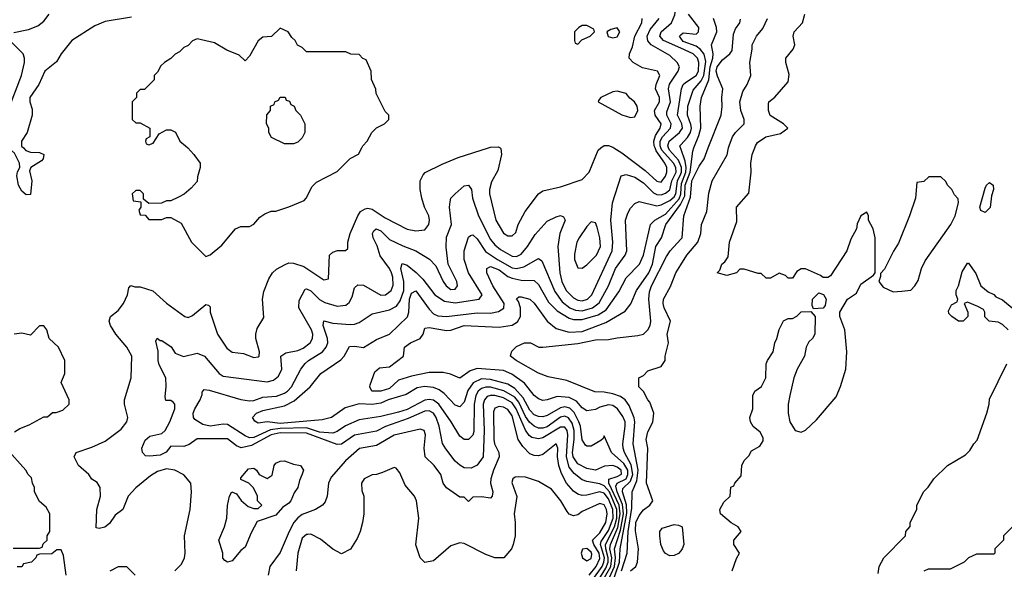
# Model space of a CAD drawing. Header units: inches. Extents: x 2348341 to 2479810, y 460419 to 613669.
# Tile 563 of 656: x 2436980 to 2441478, y 558077 to 560585. Entities that reach past the tile are written whole.
import ezdxf

# ---------------------------------------------------------------- set-up
doc = ezdxf.new("R2010")
doc.units = ezdxf.units.IN
doc.header["$MEASUREMENT"] = 0
for name, color, linetype in [('C4535', 7, 'Continuous'), ('C4536', 7, 'Continuous'), ('C4545', 7, 'Continuous'), ('C4546', 7, 'Continuous')]:
    doc.layers.add(name, color=color, linetype=linetype)

msp = doc.modelspace()

# ---------------------------------------------------------------- linework, layer by layer
at = {"layer": 'C4535', "color": 2}
for points, elevation in [([(2436996.7, 560000), (2437008.5, 559988.5), (2437030, 559980.4), (2437070, 559978.8), (2437090.7, 559970), (2437086.8, 559950), (2437079.3, 559940.7), (2437031.3, 559910), (2437024.9, 559895.1), (2437035.5, 559850), (2437030, 559788), (2437010, 559786), (2436990, 559802.7), (2436975.1, 559830), (2436967.6, 559872.4), (2436969.6, 559890.4), (2436981.2, 559910), (2436979.3, 559930), (2436955.9, 559975.9), (2436930, 559999), (2436926, 560000)], 70), ([(2437689, 558070), (2437718.9, 558101.1), (2437732.7, 558130), (2437736, 558150), (2437733.2, 558230), (2437759.3, 558350), (2437765.2, 558430), (2437762, 558470), (2437730, 558508.7), (2437689.3, 558529.3), (2437650, 558535.1), (2437610, 558522.9), (2437577, 558503), (2437510, 558449.4), (2437475.5, 558410), (2437450.4, 558350), (2437416.2, 558323.8), (2437390, 558286), (2437369, 558269), (2437343.1, 558263.1), (2437330, 558266), (2437332.7, 558350), (2437349, 558410), (2437348, 558450), (2437333.2, 558473.2), (2437310, 558488.7), (2437295.3, 558510), (2437248.7, 558550), (2437228.7, 558590), (2437238, 558610), (2437310, 558634), (2437370, 558661), (2437443.2, 558716.8), (2437469, 558750), (2437474, 558770), (2437459, 558830), (2437459, 558850), (2437489, 558950), (2437492.3, 559050), (2437469.3, 559090), (2437419, 559150), (2437395.3, 559190), (2437388.7, 559210), (2437395.3, 559230), (2437430, 559258), (2437454, 559290), (2437473.2, 559330), (2437478, 559362), (2437488, 559372), (2437506, 559366), (2437530, 559366), (2437587.5, 559347.5), (2437650, 559291.3), (2437734, 559230), (2437750, 559226.8), (2437770, 559234.8), (2437830, 559284.7), (2437842, 559282), (2437850, 559274), (2437850.4, 559250), (2437884, 559150), (2437926.2, 559086.2), (2437950, 559067.7), (2438002.5, 559062.5), (2438050, 559044), (2438070, 559046), (2438074, 559050), (2438075.1, 559070), (2438058, 559130), (2438058, 559150), (2438064.5, 559175.5), (2438094.6, 559225.4), (2438089.3, 559310), (2438095.5, 559344.5), (2438118, 559402), (2438135.3, 559430), (2438152.9, 559447.1), (2438192.1, 559467.9), (2438210, 559474.8), (2438230, 559474), (2438278.7, 559458.7), (2438370, 559398), (2438390, 559402), (2438395.3, 559510), (2438410, 559524.7), (2438431.1, 559531.1), (2438468.4, 559531.6), (2438479, 559541), (2438479, 559570), (2438489.2, 559610), (2438524, 559690), (2438537.2, 559710), (2438558.3, 559721.7), (2438570, 559724.9), (2438590, 559720.3), (2438650, 559680.3), (2438750, 559628.4), (2438790, 559621.6), (2438830, 559626.8), (2438849.2, 559650), (2438852, 559670), (2438849.3, 559690), (2438829.3, 559730), (2438817.2, 559770), (2438809.3, 559810), (2438809, 559850), (2438822.7, 559877.3), (2438832.9, 559887.1), (2438910, 559926), (2438983.2, 559956.8), (2439121.1, 560000)], 70), ([(2437747.5, 560000), (2437776, 559970), (2437804.7, 559930), (2437804.7, 559910), (2437791.6, 559868.4), (2437790, 559846), (2437763.6, 559816.4), (2437730.9, 559789.1), (2437705.4, 559774.6), (2437670, 559758), (2437650, 559758), (2437627.3, 559747.3), (2437570, 559746), (2437546, 559766), (2437546, 559790), (2437530, 559806), (2437510, 559806), (2437494, 559790), (2437498, 559758), (2437534, 559754), (2437534, 559730), (2437524.7, 559715.3), (2437530, 559694), (2437552.7, 559692.7), (2437570, 559674), (2437630, 559674), (2437650, 559682), (2437670, 559682), (2437716.9, 559656.9), (2437764.7, 559570), (2437830, 559504.7), (2437850, 559512), (2437903.2, 559556.8), (2437966, 559630), (2437990, 559642), (2438030, 559642), (2438050, 559652), (2438076.4, 559683.6), (2438100.4, 559699.6), (2438128.4, 559711.6), (2438150, 559712), (2438210, 559730.8), (2438279.3, 559760.7), (2438288.7, 559770), (2438316.4, 559823.6), (2438336.4, 559843.6), (2438430, 559892), (2438488.9, 559951.1), (2438528.4, 559971.6), (2438542.9, 560000)], 74), ([(2439613.6, 558010), (2439657.4, 558082.6), (2439667.6, 558110), (2439668.2, 558130), (2439657.2, 558170), (2439656.4, 558190), (2439697.7, 558270), (2439707.1, 558310), (2439707.3, 558350), (2439674, 558430), (2439650, 558457.8), (2439630, 558467.2), (2439570, 558476.9), (2439550, 558485.6), (2439513.5, 558513.5), (2439490, 558543.6), (2439477.7, 558590), (2439484.1, 558690), (2439480.4, 558710), (2439470, 558726), (2439450, 558725.7), (2439370, 558676.8), (2439350, 558672.3), (2439318.9, 558678.9), (2439307.2, 558687.2), (2439290, 558711.5), (2439248.3, 558810), (2439230, 558836.8), (2439190, 558859.4), (2439150, 558869.8), (2439130, 558870.8), (2439114.8, 558865.2), (2439102.8, 558850), (2439096.9, 558830), (2439102.2, 558710), (2439096.4, 558590), (2439070, 558552), (2439042, 558538), (2439010, 558540.5), (2438990, 558551.8), (2438969.5, 558570), (2438926.2, 558626.2), (2438911.6, 558651.6), (2438895.8, 558730), (2438882.6, 558770), (2438870, 558789.6), (2438850, 558800.5), (2438830, 558799.1), (2438754.4, 558765.6), (2438651.2, 558728.8), (2438610, 558707.6), (2438510, 558689.7), (2438450, 558647.8), (2438430, 558646.3), (2438290, 558698), (2438170, 558699), (2438129.2, 558690.8), (2438038.3, 558641.7), (2437991.6, 558631.6), (2437970, 558640.9), (2437930, 558671.8), (2437790, 558672.7), (2437753.5, 558646.5), (2437730, 558638), (2437670, 558639.5), (2437649.1, 558610.9), (2437621.5, 558598.5), (2437572.5, 558592.5), (2437555.1, 558595.1), (2437540.9, 558610), (2437538.7, 558630), (2437553.1, 558666.9), (2437574.8, 558685.2), (2437630, 558696), (2437644, 558710), (2437665.2, 558750), (2437688.7, 558810), (2437688, 558830), (2437680.4, 558840.4), (2437670, 558848), (2437648, 558848), (2437644, 558864), (2437649.4, 558910.6), (2437647, 558950), (2437617, 559010), (2437612.3, 559030), (2437612.1, 559072.1), (2437602, 559118), (2437608.7, 559131.3), (2437621.4, 559121.4), (2437630, 559120.7), (2437671.8, 559091.8), (2437690, 559062.8), (2437727.9, 559047.9), (2437790, 559062.8), (2437824.7, 559050), (2437890.6, 558970.6), (2437910, 558958.8), (2438110, 558932.2), (2438139.4, 558940.6), (2438161.7, 558958.3), (2438176.9, 558990), (2438173.2, 559050), (2438195.6, 559064.4), (2438250, 559074.9), (2438274.5, 559085.5), (2438307.3, 559110), (2438316.9, 559130), (2438318.7, 559150), (2438313, 559170), (2438255.1, 559270), (2438256, 559304), (2438284.1, 559355.9), (2438290, 559357.3), (2438310, 559347.3), (2438350, 559308.4), (2438374.1, 559294.1), (2438430, 559277.6), (2438470, 559283), (2438485.6, 559294.4), (2438499.1, 559320.9), (2438510, 559362), (2438524.8, 559375.2), (2438550, 559373), (2438630, 559328.4), (2438651.1, 559328.9), (2438676.2, 559350), (2438685.8, 559374.2), (2438684.7, 559410), (2438678.9, 559430), (2438669.6, 559450), (2438626.7, 559506.7), (2438613.5, 559553.5), (2438594.7, 559590), (2438591.8, 559610), (2438598, 559622), (2438609, 559630), (2438630, 559621.3), (2438670, 559581.6), (2438730, 559552.7), (2438790, 559530.5), (2438852.4, 559492.4), (2438881.6, 559461.6), (2438914, 559390), (2438928, 559370), (2438950, 559354), (2438970, 559356), (2438979.3, 559370), (2438976.2, 559390), (2438937, 559470), (2438927.5, 559547.5), (2438930, 559592), (2438952, 559650), (2438943.7, 559730), (2438946.3, 559753.7), (2438949.5, 559770.5), (2438968.7, 559790), (2439010, 559826.8), (2439030, 559830.6), (2439044, 559810), (2439048, 559770), (2439075.8, 559690), (2439130, 559582), (2439150, 559557.1), (2439175.6, 559535.6), (2439230, 559505.7), (2439250, 559503.7), (2439270, 559514.9), (2439299.6, 559550), (2439334.7, 559605.2), (2439390, 559666), (2439430, 559686), (2439450, 559691), (2439464.7, 559684.7), (2439471, 559670), (2439447.3, 559610), (2439438.4, 559550), (2439447.8, 559430), (2439456, 559390), (2439477, 559350), (2439510, 559315.8), (2439530, 559305.7), (2439550, 559302.6), (2439574.5, 559310), (2439593, 559330), (2439685.7, 559530), (2439689.7, 559570.3), (2439680.4, 559670), (2439688.2, 559750), (2439727.7, 559872.3), (2439750, 559879.3), (2439790, 559866.7), (2439830, 559840.3), (2439875.3, 559795.3), (2439890, 559786.9), (2439910, 559786.2), (2439930, 559792.7), (2439950, 559808.7), (2439959.5, 559850), (2439978.3, 559890), (2439976.8, 559910), (2439967.2, 559930), (2439913.4, 559990), (2439909.4, 560000)], 66), ([(2439174.6, 560000), (2439178, 559998), (2439181, 559970), (2439163.5, 559896.5), (2439135.2, 559844.8), (2439125.5, 559810), (2439125.5, 559790), (2439154.9, 559670), (2439190, 559610.7), (2439210, 559599.1), (2439230, 559598.8), (2439246.6, 559613.4), (2439257, 559650), (2439289.5, 559710), (2439350, 559790.8), (2439370, 559804), (2439450, 559822), (2439550, 559856), (2439581.2, 559890), (2439622, 559990), (2439635.1, 560000)], 70), ([(2439694.5, 560000), (2439730, 559978), (2439836.7, 559896.7), (2439890, 559848.4), (2439910, 559843.8), (2439930, 559870.8), (2439936, 559890), (2439936, 559910), (2439927.2, 559930), (2439887.1, 559987.1), (2439882.4, 560000)], 70), ([(2440000, 559918.7), (2439990, 559944.4), (2439947.7, 559990), (2439944, 560000)], 62), ([(2440000, 559997.3), (2439999.1, 560000)], 58), ([(2439635.2, 558010), (2439679.7, 558090), (2439684.6, 558130), (2439675.8, 558170), (2439678.2, 558190), (2439712.7, 558267.3), (2439723.3, 558330), (2439717.8, 558370), (2439671.5, 558470), (2439671.1, 558488.9), (2439710, 558499.7), (2439729.6, 558510.4), (2439726.9, 558530), (2439710, 558543.1), (2439690, 558550.8), (2439651.7, 558548.3), (2439610, 558529.6), (2439570, 558536.9), (2439530, 558558.9), (2439509, 558590), (2439505.4, 558610), (2439512.8, 558670), (2439512.6, 558710), (2439503.3, 558743.3), (2439487.5, 558767.5), (2439470, 558776.4), (2439450, 558771.9), (2439390, 558727.7), (2439370, 558720.9), (2439350, 558721), (2439330, 558729.7), (2439308.1, 558748.1), (2439290, 558774), (2439260, 558840), (2439242.2, 558862.2), (2439191.7, 558891.7), (2439130, 558908.1), (2439110, 558908.8), (2439090, 558902.7), (2439074.6, 558890), (2439063.6, 558870), (2439055.5, 558830), (2439054.3, 558705.7), (2439050, 558689), (2439030, 558669.3), (2439010, 558669.3), (2438990, 558684), (2438951.5, 558750), (2438894, 558830), (2438870, 558848.4), (2438850, 558852.3), (2438830, 558848.5), (2438750, 558805.6), (2438710, 558793.7), (2438630, 558773.5), (2438530, 558758.7), (2438468.2, 558731.8), (2438430, 558705.6), (2438410, 558698.9), (2438350, 558703.2), (2438290, 558721.9), (2438170, 558720.1), (2438126.1, 558713.9), (2438050, 558679), (2438030, 558677.2), (2438010, 558685.4), (2437930, 558737.4), (2437910, 558739.1), (2437850, 558729.8), (2437817.2, 558737.2), (2437780.6, 558760.6), (2437773.6, 558770), (2437773, 558790), (2437779.7, 558810), (2437804.5, 558850), (2437814, 558874), (2437814, 558886), (2437823.1, 558896.9), (2437846, 558894), (2437990, 558852), (2438030, 558846), (2438050, 558847.6), (2438090, 558862.6), (2438153.2, 558866.8), (2438190, 558880.4), (2438203.7, 558890), (2438221.6, 558910), (2438264.5, 558990), (2438284.2, 559015.8), (2438299.3, 559030), (2438362.7, 559070), (2438379.5, 559090), (2438387.3, 559110), (2438386, 559130), (2438366, 559190), (2438369.5, 559210.5), (2438410, 559199.5), (2438490, 559193.4), (2438510, 559196.3), (2438530, 559202.8), (2438590, 559242.8), (2438670, 559260.4), (2438701.7, 559278.3), (2438717.3, 559302.7), (2438735, 559350), (2438734, 559390), (2438720.5, 559450), (2438727.6, 559472.4), (2438750, 559464.4), (2438791.5, 559431.5), (2438821.5, 559401.5), (2438877.1, 559330), (2438920.4, 559300.4), (2438970, 559292.6), (2439079, 559310), (2439092.3, 559330), (2439030, 559429.2), (2439009.7, 559490), (2439009.7, 559530), (2439030, 559592), (2439039, 559601), (2439050, 559604), (2439070, 559584.9), (2439107.9, 559527.9), (2439162, 559490), (2439230, 559452.6), (2439250, 559450.2), (2439283.3, 559456.7), (2439350, 559494.8), (2439364.9, 559484.9), (2439424.2, 559344.2), (2439458, 559298), (2439492.7, 559270), (2439518.9, 559258.9), (2439550, 559256.2), (2439597, 559270), (2439627.3, 559292.7), (2439670, 559370.6), (2439701.1, 559450), (2439745.6, 559510), (2439754, 559530), (2439747.3, 559670), (2439757.5, 559702.5), (2439770, 559724.7), (2439790, 559746), (2439810, 559754.8), (2439890, 559735.8), (2439910, 559740.3), (2439950, 559760.2), (2439970, 559776.1), (2439977.9, 559790), (2439985.2, 559850), (2440000, 559881.9)], 62), ([(2439651.8, 557990), (2439697, 558090), (2439701.9, 558130), (2439696.4, 558170), (2439724.2, 558255.8), (2439737.6, 558330), (2439733.1, 558373.1), (2439709.2, 558430.8), (2439703.3, 558456.7), (2439709.9, 558470.1), (2439750.5, 558490), (2439758.5, 558510), (2439757.5, 558530), (2439739.5, 558559.5), (2439683.6, 558610), (2439650, 558686), (2439646, 558674), (2439635.3, 558664.7), (2439590, 558639), (2439570, 558639), (2439564.1, 558644.1), (2439550, 558668), (2439541.4, 558730), (2439534.2, 558750), (2439512.5, 558792.5), (2439492.6, 558812.6), (2439470, 558818.2), (2439450, 558814.2), (2439390, 558778.9), (2439370, 558773), (2439350, 558774.7), (2439330, 558782.6), (2439310, 558802.4), (2439279.9, 558859.9), (2439241.6, 558901.6), (2439210, 558921.4), (2439130, 558943.1), (2439090, 558945.6), (2439051.8, 558928.2), (2439027.1, 558892.9), (2439010, 558839.3), (2438990, 558818), (2438970, 558826.6), (2438919.7, 558879.8), (2438896.4, 558896.4), (2438870, 558906), (2438828.6, 558911.4), (2438794.9, 558905.1), (2438746, 558874), (2438662.8, 558850), (2438630, 558835.8), (2438590, 558829.7), (2438531.3, 558831.3), (2438466.1, 558813.9), (2438404.7, 558770), (2438361.1, 558758.9), (2438170, 558742.5), (2438110, 558749.7), (2438070, 558744), (2438053.6, 558753.6), (2438044, 558770), (2438062, 558790), (2438090, 558801.6), (2438190, 558823.1), (2438233.5, 558846.5), (2438306.6, 558910), (2438356, 558970), (2438447, 559033), (2438462, 559050), (2438486.2, 559093.8), (2438510, 559095.8), (2438550, 559088.4), (2438610, 559126), (2438669.6, 559150.4), (2438750.9, 559229.1), (2438756.9, 559250), (2438760.9, 559310), (2438770, 559337.3), (2438790, 559347.7), (2438850, 559263.8), (2438870, 559243.1), (2438890, 559234.4), (2438930.4, 559230.4), (2439070, 559247), (2439130, 559245.3), (2439166.6, 559253.4), (2439191.1, 559268.9), (2439192.6, 559290), (2439141, 559370), (2439114.5, 559430), (2439113.2, 559450), (2439130, 559459.3), (2439170, 559443.6), (2439210, 559412.9), (2439230, 559404.9), (2439270, 559396.5), (2439330, 559395.5), (2439350, 559376.3), (2439396.2, 559296.2), (2439435.8, 559255.8), (2439490, 559222.3), (2439510, 559216.9), (2439550, 559217.2), (2439622, 559238), (2439658.3, 559261.7), (2439716.6, 559343.4), (2439750, 559407.7), (2439812, 559470), (2439829.6, 559510), (2439862, 559650), (2439880.7, 559670), (2439930, 559698.2), (2439991.9, 559768.1), (2440000, 559789)], 58), ([(2439678.4, 557990), (2439719.7, 558110), (2439722.4, 558170), (2439752.9, 558332.9), (2439751.4, 558371.4), (2439733.3, 558430), (2439734.8, 558445.2), (2439770, 558479.7), (2439780.7, 558510), (2439773.8, 558553.8), (2439743.5, 558610), (2439737.2, 558630), (2439734.7, 558650), (2439746.4, 558730), (2439745.1, 558750), (2439734.7, 558774.7), (2439711.3, 558810), (2439690, 558824.7), (2439670, 558828.2), (2439630, 558816.3), (2439610, 558805.6), (2439570, 558800.7), (2439550, 558814), (2439524.1, 558844.1), (2439490, 558861.7), (2439434.9, 558865.1), (2439390, 558849.6), (2439370, 558847.3), (2439350, 558854.5), (2439330, 558869.4), (2439286.1, 558926.1), (2439227.7, 558967.7), (2439190, 558983.5), (2439070, 558992.8), (2439038, 558982), (2438990, 558949), (2438947.7, 558967.7), (2438914.9, 558974.9), (2438850, 558974.7), (2438770, 558958.5), (2438710, 558940.7), (2438670, 558901.3), (2438629.6, 558889.7), (2438589.3, 558890), (2438579.3, 558910), (2438580.9, 558919.1), (2438602, 558978), (2438624, 558996), (2438670, 559000.7), (2438733.2, 559050), (2438737.2, 559090), (2438765.2, 559110), (2438809.6, 559130.4), (2438822.7, 559150), (2438830, 559178), (2438850, 559180.7), (2438930, 559166.7), (2438950, 559168.5), (2439011, 559189), (2439170, 559181.5), (2439229.7, 559190.3), (2439254.3, 559205.7), (2439267.6, 559230), (2439267.8, 559270), (2439258.4, 559298.4), (2439249.3, 559310.7), (2439260.2, 559319.8), (2439270, 559320.7), (2439310.7, 559310), (2439330, 559290.7), (2439389.1, 559209.1), (2439430, 559176.4), (2439490, 559159.5), (2439550, 559162.6), (2439656.8, 559203.2), (2439745.8, 559254.2), (2439771.2, 559288.8), (2439797.6, 559350), (2439854, 559430), (2439870.8, 559470), (2439886, 559550), (2439911.6, 559590), (2439931.5, 559650), (2439998.2, 559741.8), (2440000, 559745.3)], 54), ([(2439728.3, 558070), (2439755.3, 558150), (2439759.9, 558250), (2439776, 558356), (2439777.4, 558430), (2439799, 558481), (2439804.7, 558530), (2439782.2, 558650), (2439789.8, 558749.8), (2439787.6, 558767.6), (2439764.5, 558824.5), (2439745.6, 558850), (2439724.8, 558864.8), (2439690, 558878.3), (2439650, 558886), (2439607.3, 558887.3), (2439479.1, 558939.1), (2439394.8, 558954.8), (2439350, 558972.7), (2439248, 559030), (2439222, 559050), (2439223.1, 559056.9), (2439228, 559072), (2439250, 559094), (2439286, 559110), (2439314, 559110), (2439351.3, 559091.3), (2439370, 559091), (2439530, 559107), (2439610, 559123.7), (2439670, 559124.9), (2439710, 559134), (2439803.4, 559143.4), (2439830, 559150.7), (2439849.3, 559170), (2439859.3, 559190), (2439862.7, 559210), (2439853.3, 559310), (2439857, 559343), (2439866, 559370), (2439934.9, 559505.1), (2439951.6, 559530), (2440000, 559583.4)], 50), ([(2439770, 558070.4), (2439795.1, 558090), (2439802.4, 558110), (2439806.9, 558170), (2439792.6, 558252.6), (2439795.1, 558290), (2439810, 558323), (2439830, 558347.7), (2439859, 558370), (2439872.7, 558390), (2439843, 558470), (2439849.6, 558629.6), (2439841.6, 558670), (2439850, 558704.7), (2439871.9, 558748.1), (2439876, 558790), (2439859, 558839), (2439848.7, 558850), (2439829, 558889), (2439808.7, 558910), (2439808, 558950), (2439830, 558962), (2439850, 558982), (2439910, 559002), (2439928, 559030), (2439928.7, 559050), (2439944, 559110), (2439937.2, 559150), (2439952.7, 559210), (2439924.5, 559270), (2439919.3, 559290), (2439921.2, 559310), (2439953.1, 559366.9), (2439977, 559430), (2440000, 559466.8)], 46), ([(2436956.4, 558703.6), (2436980.2, 558719.8), (2437023.1, 558736.9), (2437090, 558772), (2437107.3, 558772.7), (2437130, 558792), (2437147.3, 558792.7), (2437176.4, 558803.6), (2437206, 558830), (2437206, 558850), (2437168.7, 558930), (2437186, 558970), (2437186, 559030), (2437158, 559090), (2437115.3, 559130), (2437104, 559170), (2437090, 559188.7), (2437070, 559188.7), (2437030, 559145.2), (2436990, 559155.3), (2436954, 559150)], 74), ([(2439598.7, 558030), (2439640.2, 558090), (2439648.8, 558110), (2439651.2, 558130), (2439632.9, 558190), (2439635.6, 558204.4), (2439670, 558253.6), (2439690.7, 558310), (2439689.9, 558350), (2439670, 558398.7), (2439650, 558425.1), (2439630, 558430.8), (2439570, 558415.1), (2439550, 558414), (2439530, 558419.7), (2439510, 558433.6), (2439478, 558470), (2439454.8, 558514.8), (2439442.6, 558550), (2439437.4, 558590), (2439438.4, 558630), (2439430, 558649), (2439370, 558600.9), (2439350, 558594.5), (2439330, 558596.2), (2439310, 558604.5), (2439278, 558638), (2439257.4, 558670), (2439230, 558777), (2439210, 558806), (2439190, 558816.4), (2439170, 558819.7), (2439150, 558812), (2439145.1, 558794.9), (2439145.3, 558670), (2439148.9, 558650), (2439168.5, 558610), (2439170.4, 558590), (2439144.2, 558530), (2439132.4, 558490), (2439130.5, 558470), (2439141, 558430), (2439138, 558410), (2439130, 558402), (2439090, 558408), (2439050, 558406), (2439030, 558386), (2439010, 558406), (2438990, 558406), (2438930, 558448.7), (2438914, 558470), (2438904, 558510), (2438872.7, 558550), (2438831.8, 558590), (2438827.8, 558630), (2438834, 558690), (2438828, 558710), (2438810, 558716), (2438690, 558689.7), (2438610, 558642), (2438532, 558628), (2438468.2, 558571.8), (2438402.6, 558497.4), (2438390.5, 558470), (2438384.9, 558410), (2438374.9, 558385.1), (2438362.8, 558370), (2438331.3, 558350), (2438270, 558327.3), (2438250, 558312), (2438232.4, 558290), (2438210.3, 558250), (2438170, 558153.2), (2438123, 558090), (2438114.9, 558050)], 70), ([(2436950, 558174), (2437070, 558174), (2437082, 558178), (2437087.3, 558192.7), (2437106, 558210), (2437106, 558230), (2437118, 558250), (2437118, 558330), (2437100.4, 558360.4), (2437070, 558386), (2437048, 558430), (2437048, 558450), (2437038, 558470), (2437033.6, 558493.6), (2437018, 558510), (2437008, 558530), (2436918, 558630)], 74), ([(2439581.5, 558050), (2439613.6, 558090), (2439630, 558125.5), (2439626.6, 558150), (2439602.2, 558190), (2439596, 558210), (2439630, 558243.6), (2439656.8, 558290), (2439663.5, 558330), (2439661, 558350), (2439650, 558371.2), (2439630, 558376.9), (2439550, 558340.9), (2439530, 558325.2), (2439510, 558321.2), (2439490, 558329.2), (2439480.1, 558340.1), (2439452.3, 558390), (2439410, 558442.7), (2439350, 558478), (2439290, 558498), (2439260.7, 558499.3), (2439242.8, 558497.2), (2439232, 558490), (2439227.5, 558472.5), (2439250.7, 558409.3), (2439239.1, 558330), (2439244, 558290), (2439242.8, 558230), (2439234.8, 558190), (2439226, 558170), (2439192, 558130), (2439150, 558129), (2439110, 558144), (2439010, 558194), (2438990, 558197.2), (2438950, 558184), (2438870, 558115.3), (2438830, 558108), (2438808.7, 558130), (2438789.3, 558189.3), (2438802.7, 558310), (2438792.7, 558390), (2438784, 558410), (2438740.2, 558460.2), (2438716.5, 558516.5), (2438699, 558539), (2438690, 558542), (2438638, 558518), (2438610, 558509), (2438590, 558508.7), (2438554, 558490), (2438542, 558470), (2438543.6, 558436.4), (2438551.3, 558410), (2438551.3, 558330), (2438546, 558290), (2438536, 558250), (2438522, 558218), (2438491.1, 558168.9), (2438450, 558148), (2438410, 558168.7), (2438354.8, 558214.8), (2438310, 558237.2), (2438296.5, 558236.5), (2438290, 558236), (2438270, 558219), (2438250.8, 558150.8), (2438242.8, 558070)], 74), ([(2440000, 558161.6), (2439990, 558149.3), (2439970, 558139.5), (2439950, 558138), (2439930, 558149.2), (2439920.5, 558160.5), (2439909, 558190), (2439904, 558230), (2439904, 558250), (2439914.6, 558265.4), (2439970, 558280.7), (2439990, 558279.1), (2440000, 558273.4)], 42), ([(2437192.7, 558050), (2437180.4, 558140.4), (2437170, 558166), (2437150, 558166), (2437127.3, 558147.3), (2437070, 558146), (2437058, 558142), (2437054, 558130), (2437034, 558110), (2436998, 558102), (2436990, 558088), (2436968.4, 558088.4)], 74), ([(2437508, 558050), (2437470, 558088), (2437430, 558088), (2437391.6, 558068.4)], 74)]:
    msp.add_lwpolyline(points, dxfattribs=dict(at, elevation=elevation))
for points, elevation in [([(2439590, 559662), (2439570, 559641.2), (2439535.5, 559590), (2439525.5, 559570), (2439514.4, 559514.4), (2439514.8, 559490), (2439530, 559452), (2439550, 559451.3), (2439570, 559466), (2439614.5, 559510), (2439633, 559550), (2439629.6, 559590), (2439618, 559638), (2439610, 559658)], 70), ([(2437930, 558109), (2437916.4, 558116.4), (2437908.4, 558128.4), (2437908.7, 558150), (2437889.3, 558210), (2437915.3, 558270), (2437926, 558310), (2437928.7, 558368.7), (2437939, 558410), (2437949.1, 558430.9), (2437970, 558422), (2437991.6, 558391.6), (2438023.6, 558363.6), (2438050, 558354), (2438070, 558354), (2438086, 558370), (2438066, 558390), (2438066, 558410), (2438048.4, 558448.4), (2438026, 558470), (2437990, 558486), (2437990, 558494), (2438024.7, 558535.3), (2438050, 558538), (2438062, 558530), (2438074, 558510), (2438110, 558492), (2438134, 558506), (2438142, 558550), (2438150, 558562), (2438170, 558571), (2438190, 558571.3), (2438230, 558556), (2438262, 558550), (2438276, 558530), (2438271, 558511), (2438258, 558482), (2438250.8, 558450), (2438233.4, 558426.6), (2438218.8, 558390), (2438210, 558379), (2438180.7, 558359.3), (2438150, 558324), (2438064.7, 558295.3), (2438036.9, 558243.1), (2438010, 558178), (2437990, 558162), (2437950, 558115.3)], 66), ([(2439570, 558172.3), (2439550.7, 558169.3), (2439545.5, 558150), (2439550.8, 558130), (2439570, 558116.3), (2439590, 558125.5), (2439593.4, 558146.6), (2439590, 558155.1)], 78)]:
    msp.add_lwpolyline(points, close=True, dxfattribs=dict(at, elevation=elevation))
at = {"layer": 'C4536', "color": 2}
for points, elevation in [([(2440000, 560454.9), (2439920.7, 560490), (2439904.7, 560510), (2439909.7, 560530), (2439957.6, 560570), (2439973.2, 560606.8), (2439978.3, 560650), (2439972.5, 560672.5), (2439961.6, 560690), (2439959.5, 560710), (2439964.6, 560715.4), (2439990, 560722), (2440000, 560722.1)], 62), ([(2436953.6, 560526.4), (2437020.2, 560539.8), (2437063.2, 560556.8), (2437090, 560578), (2437114, 560610)], 70), ([(2437490, 560597.2), (2437370, 560577.2), (2437322.5, 560557.5), (2437218, 560490), (2437170, 560429.2), (2437147.5, 560392.5), (2437094.8, 560350), (2437067.7, 560290), (2437026, 560230), (2437026, 560210), (2437037.1, 560177.1), (2437037.1, 560150), (2437014, 560070), (2436988, 560030), (2436988.2, 560008.2), (2436996.7, 560000)], 70), ([(2439882.4, 560000), (2439878.8, 560010), (2439877.5, 560030), (2439883.7, 560056.3), (2439905.4, 560090), (2439909.7, 560110), (2439883.5, 560150), (2439880.5, 560170), (2439902, 560210), (2439903, 560230), (2439885.1, 560270), (2439887, 560290), (2439903.7, 560330), (2439894, 560350), (2439825.4, 560365.4), (2439782, 560390), (2439764, 560410), (2439765.2, 560430), (2439779.3, 560460.7), (2439789.7, 560510), (2439821.7, 560570), (2439824, 560590)], 70), ([(2439909.4, 560000), (2439905.4, 560010), (2439905, 560030), (2439915.8, 560050), (2439952.4, 560090), (2439955.6, 560110), (2439936.8, 560150), (2439935.6, 560164.4), (2439952.9, 560210), (2439943.5, 560270), (2439948.9, 560291.1), (2439987.6, 560350), (2439994, 560370), (2439982.7, 560390), (2439950, 560422), (2439865.1, 560470), (2439848.8, 560488.8), (2439846, 560510), (2439859.6, 560540.4), (2439900.5, 560590)], 66), ([(2438542.9, 560000), (2438548, 560010), (2438568, 560030), (2438588, 560070), (2438610, 560092), (2438646, 560110), (2438666, 560130), (2438666, 560150), (2438650, 560166), (2438608.4, 560248.4), (2438607.3, 560267.3), (2438587.3, 560312.7), (2438586, 560350), (2438562, 560402), (2438547.3, 560407.3), (2438530, 560426), (2438492.7, 560427.3), (2438470, 560438), (2438290, 560438), (2438270, 560458), (2438248.9, 560468.9), (2438238, 560490), (2438223.1, 560503.1), (2438206, 560530), (2438170, 560546), (2438130, 560508), (2438090, 560506), (2438070, 560488), (2438030, 560418), (2438010, 560398), (2437983.1, 560423.1), (2437925.6, 560445.6), (2437870, 560479), (2437790, 560498), (2437770, 560488), (2437750, 560468), (2437730, 560458), (2437710, 560438), (2437690, 560428), (2437670, 560408), (2437642, 560390), (2437625.4, 560374.6), (2437610, 560346), (2437594, 560330), (2437594, 560310), (2437550, 560266), (2437530, 560266), (2437514, 560250), (2437514, 560230), (2437494, 560210), (2437494, 560130), (2437510, 560114), (2437530, 560114), (2437574, 560090), (2437574, 560050), (2437558, 560042), (2437554, 560030), (2437558, 560018), (2437570, 560014), (2437590, 560022), (2437616.4, 560063.6), (2437650, 560082), (2437670, 560082), (2437691.3, 560071.3), (2437711.3, 560030), (2437738, 560010), (2437747.5, 560000)], 74), ([(2440000, 560500.8), (2439994, 560510), (2440000, 560515.4)], 58), ([(2436932.9, 560187.1), (2436989, 560331), (2437002, 560390), (2437002, 560410), (2436995.3, 560430), (2436935.3, 560490)], 70), ([(2440000, 560118.3), (2439985.1, 560150), (2440000, 560249.9)], 62), ([(2439944, 560000), (2439940.4, 560010), (2439946.9, 560030), (2439994.3, 560070), (2440000, 560078.9)], 62), ([(2439635.1, 560000), (2439650, 560011.3), (2439670, 560011), (2439690, 560002.8), (2439694.5, 560000)], 70), ([(2439999.1, 560000), (2439995.6, 560010), (2440000, 560014.7)], 58), ([(2439121.1, 560000), (2439130, 560002.8), (2439165.4, 560005.4), (2439174.6, 560000)], 70)]:
    msp.add_lwpolyline(points, dxfattribs=dict(at, elevation=elevation))
at = {"layer": 'C4536', "color": 2, "elevation": 74}
for points in [[(2439570, 560558), (2439550, 560558), (2439534, 560550), (2439514, 560530), (2439514, 560490), (2439518, 560478), (2439530, 560474), (2439547.3, 560492.7), (2439586, 560510), (2439606, 560530), (2439602, 560542)], [(2439710, 560548), (2439679.8, 560540.2), (2439662, 560530), (2439667.7, 560507.7), (2439690, 560502.8), (2439710, 560507.3), (2439722, 560530)], [(2439710, 560259), (2439690, 560255.3), (2439634, 560230), (2439623.6, 560216.4), (2439622, 560210), (2439730, 560151), (2439770, 560138), (2439790, 560142), (2439804, 560170), (2439801.2, 560190), (2439789, 560210), (2439767, 560227), (2439750, 560248.7)], [(2438190, 560018), (2438130, 560048), (2438118, 560070), (2438118, 560090), (2438108, 560110), (2438108.4, 560151.6), (2438126, 560170), (2438126, 560190), (2438142, 560198), (2438146, 560210), (2438162, 560218), (2438170, 560232), (2438192, 560232), (2438198, 560218), (2438212.7, 560212.7), (2438218, 560198), (2438234, 560190), (2438242, 560170), (2438262, 560150), (2438282, 560110), (2438282, 560070), (2438270, 560046), (2438250, 560026), (2438230, 560018)]]:
    msp.add_lwpolyline(points, close=True, dxfattribs=at)
at = {"layer": 'C4545', "color": 2}
for points, elevation in [([(2440000, 559583.4), (2440006, 559590), (2440014, 559690), (2440044.4, 559775.6), (2440049.9, 559850), (2440083.3, 559916.7), (2440106, 559950), (2440125.4, 560000)], 50), ([(2440000, 559466.8), (2440027, 559510), (2440078, 559570), (2440091.5, 559610), (2440094.5, 559650), (2440118.4, 559710), (2440127.3, 559792.7), (2440142.7, 559850), (2440211.3, 559968.7), (2440218.4, 560000)], 46), ([(2440000, 559745.3), (2440018.1, 559781.9), (2440020.2, 559830), (2440043.2, 559890), (2440054.2, 559985.8), (2440060, 560000)], 54), ([(2440000, 559789), (2440000.4, 559790), (2440002.5, 559837.6), (2440023.4, 559890), (2440025.2, 559910), (2440019.9, 559939.9), (2440000, 559997.3)], 58), ([(2440234, 558070), (2440254, 558126), (2440268, 558150), (2440242, 558190), (2440242, 558210), (2440275.3, 558250), (2440262, 558270), (2440230, 558289), (2440182, 558330), (2440178, 558350), (2440196.4, 558383.6), (2440226, 558410), (2440228.4, 558451.6), (2440242, 558458), (2440246, 558470), (2440276.4, 558503.6), (2440278, 558550), (2440290, 558574), (2440310, 558594), (2440323.1, 558616.9), (2440360.4, 558639.6), (2440376.4, 558663.6), (2440376.4, 558676.4), (2440362, 558702), (2440330, 558728.7), (2440319, 558750), (2440315.3, 558770), (2440328.7, 558810), (2440328.7, 558870), (2440338, 558890), (2440368.7, 558911.3), (2440388.7, 558950), (2440390, 559014), (2440395.3, 559030), (2440422, 559070), (2440429, 559110), (2440439, 559130), (2440448.9, 559171.1), (2440468.9, 559211.1), (2440490, 559222), (2440510, 559222), (2440530, 559232), (2440550, 559252), (2440594, 559254), (2440614, 559230), (2440612, 559150), (2440602, 559130), (2440584.7, 559115.3), (2440572, 559090), (2440564.7, 559050), (2440531.3, 558990), (2440516, 558950), (2440498, 558870), (2440491, 558830), (2440491, 558790), (2440498, 558750), (2440522, 558710), (2440550, 558702), (2440570, 558711.3), (2440620.2, 558759.8), (2440710, 558864.7), (2440729.3, 558910.7), (2440753.2, 558990), (2440759, 559070), (2440748.7, 559170), (2440726, 559230), (2440726, 559250), (2440762, 559310), (2440803.1, 559336.9), (2440822, 559378), (2440880.4, 559419.6), (2440888, 559430), (2440888, 559590), (2440878, 559630), (2440858, 559670), (2440858, 559690), (2440850, 559706), (2440822, 559690), (2440806, 559654), (2440802, 559630), (2440776.9, 559583.1), (2440758, 559530), (2440683.6, 559416.4), (2440671.6, 559408.4), (2440650, 559408), (2440638, 559418), (2440570, 559448.7), (2440550, 559448.7), (2440530, 559435.3), (2440510, 559406), (2440490, 559406), (2440478, 559418), (2440450, 559428), (2440410, 559406), (2440390, 559406), (2440367.3, 559427.3), (2440352.7, 559427.3), (2440290, 559446), (2440270, 559446), (2440254, 559430), (2440210, 559418), (2440166, 559430), (2440178, 559442), (2440188, 559470), (2440200.4, 559479.6), (2440216.4, 559503.6), (2440222, 559570), (2440256.5, 559663.5), (2440254, 559730), (2440310, 559794), (2440321.2, 559890), (2440319.3, 559930), (2440326.6, 559970), (2440337.5, 560000)], 42), ([(2440000, 559881.9), (2440003.8, 559890), (2440003.4, 559910), (2440000, 559918.7)], 62), ([(2441495.3, 559170), (2441470, 559194), (2441450, 559204), (2441408, 559210), (2441389.3, 559229.3), (2441388.7, 559250), (2441382, 559262), (2441356.5, 559276.5), (2441310, 559295.3), (2441294, 559290), (2441311, 559251), (2441310.9, 559230.9), (2441290, 559209.3), (2441268, 559210), (2441238, 559230), (2441224.7, 559244.7), (2441223.1, 559256.9), (2441236.4, 559283.6), (2441262, 559298), (2441266, 559310), (2441258, 559330), (2441258, 559350), (2441269.1, 559370.9), (2441285.6, 559434.4), (2441310, 559474), (2441314, 559474), (2441347.1, 559427.1), (2441370, 559371.3), (2441403.4, 559343.4), (2441430, 559331), (2441439.6, 559319.6), (2441470, 559306.8), (2441522, 559262)], 38), ([(2440902, 558058), (2440906, 558090), (2440928, 558130), (2441026, 558230), (2441028, 558250), (2441047.3, 558272.7), (2441048, 558290), (2441078, 558350), (2441078, 558370), (2441110, 558432), (2441130, 558452), (2441155.3, 558490), (2441218, 558550), (2441300.4, 558599.6), (2441320.4, 558619.6), (2441338, 558650), (2441353.6, 558666.4), (2441398, 558790), (2441408.7, 558830), (2441410, 558854), (2441490, 559014)], 38), ([(2440000, 558273.4), (2440006, 558270), (2440014, 558190), (2440006.8, 558170), (2440000, 558161.6)], 42), ([(2441530, 558286), (2441474, 558230), (2441474, 558210), (2441434, 558170), (2441434, 558150), (2441430, 558146), (2441350, 558146), (2441314, 558130), (2441294, 558110), (2441230, 558078), (2441130, 558078), (2441110, 558068)], 38)]:
    msp.add_lwpolyline(points, dxfattribs=dict(at, elevation=elevation))
for points, elevation in [([(2441187.3, 559867.3), (2441132.7, 559867.3), (2441110, 559846), (2441078, 559842), (2441072, 559770), (2441044.7, 559690), (2440994.4, 559565.6), (2440971.1, 559528.9), (2440930, 559446), (2440912.7, 559427.3), (2440912.7, 559412.7), (2440904.7, 559390), (2440924.5, 559364.5), (2440970, 559342.8), (2441010, 559346.8), (2441050, 559351.3), (2441068.7, 559370), (2441084.7, 559395.3), (2441099, 559450), (2441115.5, 559484.5), (2441234, 559650), (2441254, 559690), (2441268, 559750), (2441267.3, 559767.3), (2441250, 559786), (2441238, 559810), (2441218, 559830), (2441210, 559846)], 42), ([(2441390, 559704.5), (2441370, 559714), (2441365.4, 559730), (2441390, 559816), (2441397, 559830), (2441410, 559841.6), (2441427.3, 559830), (2441427.7, 559810), (2441418.7, 559781.3), (2441412.6, 559727.4)], 38), ([(2440606, 559266), (2440600.4, 559280.4), (2440602, 559310), (2440630, 559338), (2440651.1, 559331.1), (2440664.7, 559310), (2440659.6, 559280.4), (2440650, 559268)], 42)]:
    msp.add_lwpolyline(points, close=True, dxfattribs=dict(at, elevation=elevation))
at = {"layer": 'C4546', "color": 2}
for points, elevation in [([(2440000, 560515.4), (2440010, 560524.4), (2440070, 560519.1), (2440080.9, 560530), (2440081.6, 560550), (2440035.6, 560610)], 58), ([(2440337.5, 560000), (2440341.2, 560010), (2440350, 560024.7), (2440388, 560050), (2440454.7, 560065.3), (2440488.7, 560090), (2440469, 560110), (2440408.1, 560148.1), (2440400.9, 560170), (2440400.2, 560199.8), (2440402, 560210), (2440430, 560231), (2440490, 560302), (2440494.8, 560334.8), (2440479, 560390), (2440479, 560410), (2440513.2, 560450), (2440521.2, 560470), (2440513.2, 560510), (2440517.2, 560530), (2440556, 560570), (2440566.6, 560610)], 42), ([(2440060, 560000), (2440083, 560057), (2440091, 560090), (2440088, 560190), (2440094.7, 560230), (2440127.5, 560310), (2440133.7, 560370), (2440145.7, 560410), (2440147.6, 560430), (2440140.9, 560470), (2440164.5, 560530), (2440163.7, 560550), (2440149.4, 560590)], 54), ([(2440125.4, 560000), (2440183.6, 560150), (2440189.5, 560189.5), (2440187, 560230), (2440192.3, 560270), (2440166.9, 560326.9), (2440162, 560350), (2440166.4, 560370), (2440190, 560401.6), (2440223.7, 560430), (2440234.9, 560445.1), (2440241, 560519), (2440250, 560542.8), (2440269.2, 560570), (2440272.5, 560587.5)], 50), ([(2440218.4, 560000), (2440220.7, 560010), (2440236, 560050), (2440250, 560070.7), (2440289.3, 560110), (2440289.5, 560130), (2440273.6, 560170), (2440269.6, 560210), (2440283.3, 560256.7), (2440303.7, 560290), (2440319.3, 560330), (2440316, 560390), (2440326.6, 560450), (2440326, 560470), (2440346, 560510), (2440375.3, 560544.7), (2440396, 560590)], 46), ([(2440000, 560014.7), (2440030, 560047), (2440044.5, 560070), (2440048.8, 560090), (2440046.3, 560106.3), (2440029.8, 560150), (2440032.2, 560190), (2440056.4, 560263.6), (2440093.4, 560306.6), (2440104.9, 560330), (2440114.4, 560394.4), (2440107.1, 560427.2), (2440089.2, 560449.2), (2440070, 560464.2), (2440010, 560485.3), (2440000, 560500.8)], 58), ([(2440000, 560249.9), (2440003, 560270), (2440010.9, 560289.1), (2440021.2, 560298.8), (2440070.8, 560330), (2440081.2, 560350), (2440082.4, 560390), (2440076.1, 560410), (2440056.3, 560430), (2440000, 560454.9)], 62), ([(2440000, 560078.9), (2440007.1, 560090), (2440003.9, 560110), (2440000, 560118.3)], 62)]:
    msp.add_lwpolyline(points, dxfattribs=dict(at, elevation=elevation))

doc.saveas('drawing.dxf')
